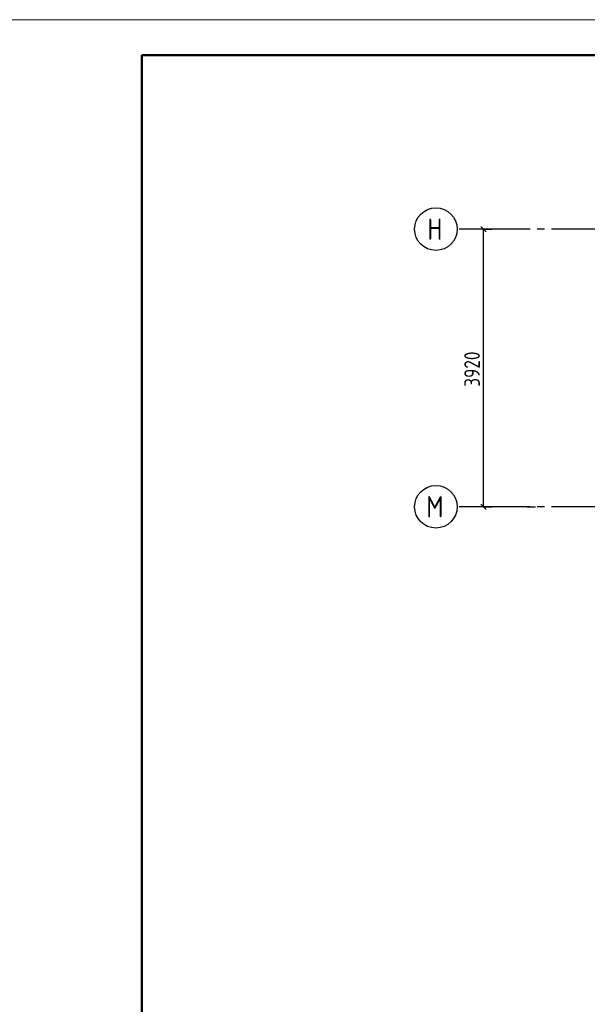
# Model space of a CAD drawing. Header units: millimetres. Extents: x 40580 to 1168286, y -220995 to 81020.
# Tile 405 of 419: x 1082945 to 1090953, y -112571 to -98668. Entities that reach past the tile are written whole.
import ezdxf

# ---------------------------------------------------------------- set-up
doc = ezdxf.new("R2010")
doc.units = ezdxf.units.MM
doc.linetypes.add('______5', pattern=[1100, 800, -100, 100, -100])
doc.linetypes.add('CENTER', pattern=[2, 1.25, -0.25, 0.25, -0.25])
doc.layers.add('Standard', color=7, linetype='Continuous', lineweight=25)
doc.layers.add('ОСИ', color=7, linetype='CENTER', lineweight=15)
doc.styles.add('GOST 2.304-81', font='txt')
doc.styles.add('ISOCPEUR', font='isocpeur.ttf')

msp = doc.modelspace()

# ---------------------------------------------------------------- linework, layer by layer
at = {"layer": 'Standard', "color": 251, "linetype": 'Continuous', "lineweight": -3, "true_color": 0x656565, "transparency": 33554687}
for p, q in [((1089487.4, -101626), (1089362.4, -101626)), ((1089487.4, -101626), (1089612.4, -101626)), ((1089487.4, -105546), (1089362.4, -105546)), ((1089487.4, -105546), (1089612.4, -105546)), ((1090098.3, -105546), (1089973.3, -105546)), ((1090098.3, -105546), (1090223.3, -105546))]:
    msp.add_line(p, q, dxfattribs=at)
at = {"layer": 'Standard', "color": 7, "linetype": 'Continuous', "lineweight": 25, "transparency": 33554687}
for p, q in [((1089524.9, -101663.5), (1089449.9, -101588.5)), ((1089524.9, -105583.5), (1089449.9, -105508.5))]:
    msp.add_line(p, q, dxfattribs=at)
at = {"layer": 'Standard', "color": 7, "linetype": 'Continuous', "lineweight": -3, "transparency": 33554687}
msp.add_line((1089487.4, -105546), (1089487.4, -101626), dxfattribs=at)
at = {"layer": 'Standard', "color": 7, "linetype": 'Continuous', "lineweight": 13, "transparency": 33554687}
msp.add_lwpolyline([(1082668.3, -128368.4), (1103668.3, -128368.4), (1103668.3, -98668.4), (1082668.3, -98668.4), (1082668.3, -128368.4)], close=True, dxfattribs=at)
at = {"layer": 'Standard', "color": 7, "linetype": 'Continuous', "lineweight": 50, "transparency": 33554687}
msp.add_lwpolyline([(1084668.3, -99168.4), (1103168.3, -99168.4), (1103168.3, -127868.4), (1084668.3, -127868.4), (1084668.3, -99168.4)], close=True, dxfattribs=at)
at = {"layer": 'Standard', "color": 251, "linetype": 'Continuous', "lineweight": -3, "true_color": 0x656565, "transparency": 33554687}
for points in [[(1089487.4, -101626), (1089470.4, -101626), (1089470.4, -101626), (1089216.8, -101626)], [(1089487.4, -105546), (1089470.4, -105546), (1089470.4, -105546), (1089470.4, -105546), (1089470.4, -105546), (1089216.8, -105546)]]:
    msp.add_lwpolyline(points, dxfattribs=at)
at = {"layer": 'ОСИ', "color": 8, "linetype": '______5', "lineweight": -3, "transparency": 33554687}
for p, q in [((1098947.4, -101626), (1089116.8, -101626)), ((1098947.4, -105546), (1089116.8, -105546))]:
    msp.add_line(p, q, dxfattribs=at)
at = {"layer": 'ОСИ', "color": 7, "linetype": 'Continuous', "lineweight": -3, "transparency": 33554687}
for centre in [(1088816.8, -101626), (1088816.8, -105546)]:
    msp.add_circle(centre, 300, dxfattribs=at)

# ---------------------------------------------------------------- texts
at = {"layer": 'Standard', "color": 7, "linetype": 'Continuous', "lineweight": 25, "transparency": 33554687, "insert": (1089437.4, -103851.9), "char_height": 220, "width": 657.046, "attachment_point": 7, "rotation": 90, "style": 'GOST 2.304-81'}
msp.add_mtext('3920', dxfattribs=at)
at = {"layer": 'ОСИ', "color": 7, "linetype": 'Continuous', "lineweight": 25, "transparency": 33554687, "char_height": 300, "attachment_point": 7, "style": 'ISOCPEUR'}
for s, insert, width in [('\\W0.80;Н', (1088696.8, -101776), 359.83), ('\\W0.82;М', (1088681.8, -105696), 392.649)]:
    msp.add_mtext(s, dxfattribs=dict(at, insert=insert, width=width))

doc.saveas('drawing.dxf')
